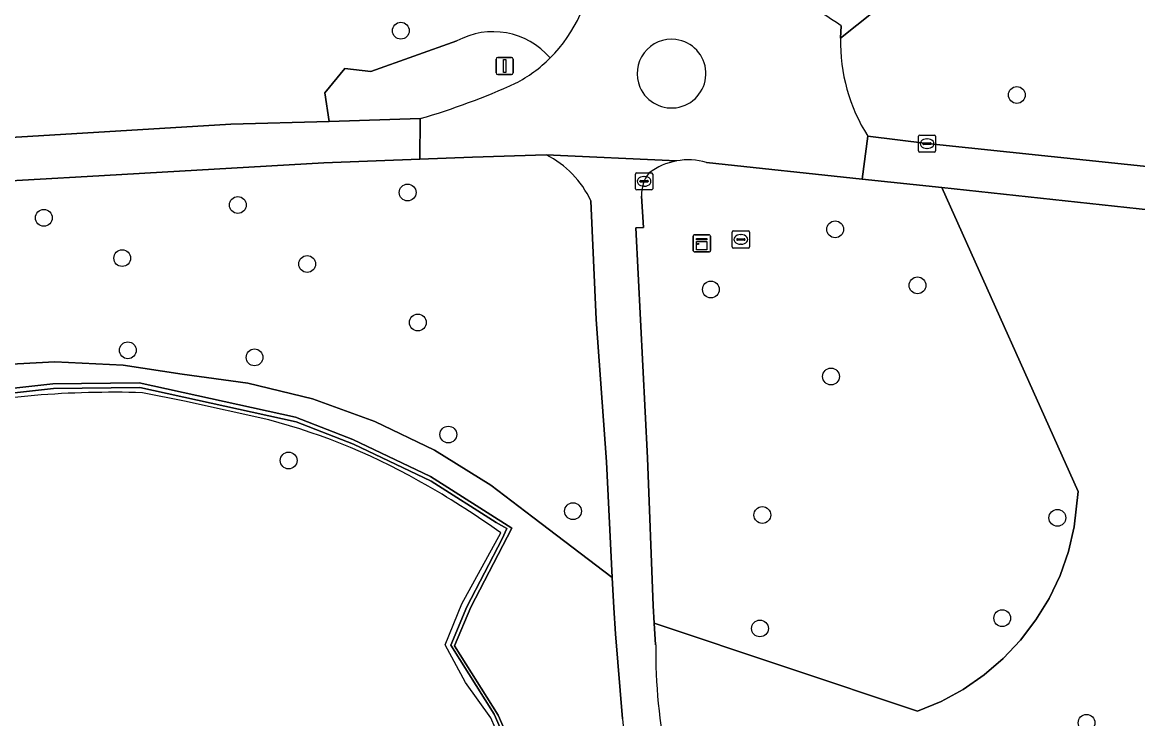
# Model space of a CAD drawing. Extents: x 160732 to 162107, y 387428 to 388479.
# Drawn here: x 160842.6 to 160907.5, y 387765.8 to 387806.4 of the extents above; entities that cross this region are included whole.
import ezdxf

# ---------------------------------------------------------------- set-up
doc = ezdxf.new("R2010")
doc.units = 0
for name, color, linetype in [('IMGEO_Boom', 7, 'Continuous'), ('IMGEO_Gemengd_bos', 7, 'Continuous'), ('IMGEO_Groenvoorziening', 7, 'Continuous'), ('IMGEO_Haag', 7, 'Continuous'), ('IMGEO_Hek', 7, 'Continuous'), ('IMGEO_Kast', 7, 'Continuous'), ('IMGEO_Kolk', 7, 'Continuous'), ('IMGEO_Lichtmast', 7, 'Continuous'), ('IMGEO_Rioolput', 7, 'Continuous'), ('IMGEO_Voetpad_gesloten', 7, 'Continuous'), ('IMGEO_Voetpad_open', 7, 'Continuous')]:
    doc.layers.add(name, color=color, linetype=linetype)

msp = doc.modelspace()

# ---------------------------------------------------------------- linework, layer by layer
at = {"layer": 'IMGEO_Boom'}
for centre in [(160864.618, 387805.916), (160900.509, 387802.174), (160865.011, 387796.491), (160855.121, 387795.766), (160843.815, 387795.021), (160889.92, 387794.348), (160848.383, 387792.674), (160859.156, 387792.329), (160882.684, 387790.841), (160894.719, 387791.084), (160865.608, 387788.921), (160848.712, 387787.303), (160856.095, 387786.889), (160889.679, 387785.774), (160867.385, 387782.393), (160858.079, 387780.88), (160874.647, 387777.935), (160885.68, 387777.708), (160902.87, 387777.545), (160899.657, 387771.702), (160885.54, 387771.103), (160904.571, 387765.606)]:
    msp.add_circle(centre, 0.489, dxfattribs=at)
at = {"layer": 'IMGEO_Gemengd_bos'}
for points in [[(160877.54, 387765.845), (160877.123, 387770.787), (160877.027, 387772.311), (160876.938, 387774.064), (160872.309, 387777.592), (160869.862, 387779.446), (160866.577, 387781.481), (160863.098, 387783.16), (160859.462, 387784.467), (160855.71, 387785.387), (160851.882, 387785.909), (160848.435, 387786.428), (160844.449, 387786.633), (160840.462, 387786.42)], [(160836.779, 387784.507), (160844.334, 387785.347), (160849.37, 387785.407), (160858.479, 387783.406), (160861.81, 387782.103), (160866.347, 387779.957), (160871.077, 387776.933), (160868.686, 387772.342), (160867.744, 387770.095), (160870.28, 387766.052), (160871.32, 387763.706)]]:
    msp.add_lwpolyline(points, dxfattribs=at)
msp.add_arc((160906.476, 387768.025), 29.018, 184.30898, 203.90422, dxfattribs=at)
at = {"layer": 'IMGEO_Groenvoorziening'}
for points in [[(160792.906, 388044.151), (160773.388, 388039.695), (160773.499, 388037.066), (160770.417, 388036.928), (160770.609, 388033.989), (160772.814, 388000), (160782.554, 387849.903), (160785.14, 387807.414), (160785.835, 387796.449), (160792.972, 387796.854), (160820.028, 387798.4), (160842.863, 387799.764), (160854.715, 387800.466), (160860.437, 387800.637), (160860.183, 387802.298), (160861.348, 387803.724), (160862.871, 387803.535), (160867.876, 387805.321)], [(160882.052, 387810.949), (160883.647, 387810.46), (160883.474, 387809.915), (160884.875, 387809.324), (160886.993, 387810.403), (160890.937, 387808.082), (160892.14, 387807.001), (160890.238, 387805.478)], [(160890.273, 387806.199), (160890.238, 387805.478), (160892.14, 387807.001), (160890.937, 387808.082), (160886.993, 387810.403), (160884.875, 387809.324), (160885.687, 387808.981)], [(160867.876, 387805.321), (160862.871, 387803.535), (160861.348, 387803.724), (160860.183, 387802.298), (160860.437, 387800.637), (160865.75, 387800.796)], [(160891.824, 387799.773), (160893.552, 387799.555), (160895.276, 387799.338), (160911.776, 387797.616)], [(160865.72, 387798.437), (160860.135, 387798.216), (160846.333, 387797.431), (160835.368, 387796.801), (160821.929, 387795.973), (160809.954, 387795.312)], [(160873.092, 387798.69), (160868.793, 387798.559), (160865.72, 387798.437)], [(160896.141, 387796.776), (160891.498, 387797.275), (160882.426, 387798.249)], [(160878.639, 387796.286), (160878.755, 387794.451), (160878.318, 387794.438), (160878.985, 387781.037), (160879.315, 387772.42), (160879.381, 387771.405), (160894.729, 387766.278), (160896.09, 387766.846), (160897.384, 387767.552), (160898.597, 387768.39), (160899.716, 387769.351), (160900.729, 387770.423), (160901.624, 387771.595), (160902.391, 387772.854), (160903.023, 387774.186), (160903.511, 387775.577), (160903.852, 387777.012), (160904.074, 387779.07), (160896.141, 387796.776)], [(160909.797, 387795.31), (160896.141, 387796.776), (160904.074, 387779.07), (160903.852, 387777.012), (160903.511, 387775.577), (160903.023, 387774.186), (160902.391, 387772.854), (160901.624, 387771.595), (160900.729, 387770.423), (160899.716, 387769.351), (160898.597, 387768.39), (160897.384, 387767.552), (160896.09, 387766.846), (160894.729, 387766.278), (160879.381, 387771.405), (160879.464, 387770.138)], [(160876.938, 387774.064), (160876.598, 387780.809), (160875.997, 387789.098), (160875.688, 387796.013)], [(160840.462, 387786.42), (160844.449, 387786.633), (160848.435, 387786.428), (160851.882, 387785.909), (160855.71, 387785.387), (160859.462, 387784.467), (160863.098, 387783.16), (160866.577, 387781.481), (160869.862, 387779.446), (160872.309, 387777.592)], [(160871.32, 387763.706), (160870.28, 387766.052), (160867.744, 387770.095), (160868.686, 387772.342), (160871.077, 387776.933), (160866.347, 387779.957), (160861.81, 387782.103), (160858.479, 387783.406), (160849.37, 387785.407), (160844.334, 387785.347), (160836.779, 387784.507)], [(160836.818, 387784.236), (160844.373, 387785.076), (160849.409, 387785.136), (160858.518, 387783.135), (160861.849, 387781.832), (160866.386, 387779.686), (160870.176, 387777.263), (160870.795, 387776.924), (160870.519, 387776.326), (160868.454, 387772.361), (160867.521, 387770.133), (160870.048, 387766.105), (160871.088, 387763.759)], [(160871.088, 387763.759), (160870.048, 387766.105), (160867.521, 387770.133), (160868.454, 387772.361), (160870.519, 387776.326), (160870.795, 387776.924), (160870.176, 387777.263), (160866.386, 387779.686), (160861.849, 387781.832), (160858.518, 387783.135), (160849.409, 387785.136), (160844.373, 387785.076), (160836.818, 387784.236)], [(160872.309, 387777.592), (160876.938, 387774.064)]]:
    msp.add_lwpolyline(points, dxfattribs=at)
for centre, radius, start, end in [((160867.531, 387810.183), 8.231, 314.65363, 357.81343), ((160859.525, 387760.684), 54.928, 55.95914, 61.55644), ((160869.983, 387801.467), 4.392, 40.64334, 118.66727), ((160869.983, 387801.467), 4.392, 40.64334, 118.66727), ((160880.39, 387803.418), 2.003, 82.79903, 203.21728), ((160880.389, 387803.418), 2.003, 203.2479, 82.76841), ((160900.446, 387805.243), 10.21, 178.67979, 212.39226), ((160867.654, 387809.96), 7.986, 297.17702, 315.14791), ((160854.243, 387840.32), 41.165, 286.23198, 294.4815), ((160870.459, 387793.539), 5.785, 25.31814, 62.92173), ((160881.371, 387794.55), 3.846, 74.07822, 100.34756), ((160881.372, 387794.561), 3.836, 100.38485, 126.73508), ((160880.676, 387796.37), 2.039, 141.66139, 182.36294), ((160912.669, 387769.923), 33.205, 179.62946, 203.16299)]:
    msp.add_arc(centre, radius, start, end, dxfattribs=at)
at = {"layer": 'IMGEO_Haag'}
for points in [[(160871.32, 387763.706), (160870.28, 387766.052), (160867.744, 387770.095), (160868.686, 387772.342), (160871.077, 387776.933), (160866.347, 387779.957), (160861.81, 387782.103), (160858.479, 387783.406), (160849.37, 387785.407), (160844.334, 387785.347), (160836.779, 387784.507)], [(160836.818, 387784.236), (160844.373, 387785.076), (160849.409, 387785.136), (160858.518, 387783.135), (160861.849, 387781.832), (160866.386, 387779.686), (160870.176, 387777.263), (160870.795, 387776.924), (160870.519, 387776.326), (160868.454, 387772.361), (160867.521, 387770.133), (160870.048, 387766.105), (160871.088, 387763.759)]]:
    msp.add_lwpolyline(points, dxfattribs=at)
at = {"layer": 'IMGEO_Hek'}
for points in [[(160856.916, 387783.247), (160852.013, 387784.346), (160849.559, 387784.829)], [(160869.856, 387765.891), (160868.38, 387767.946), (160867.207, 387770.15), (160868.178, 387772.539), (160870.439, 387776.668)]]:
    msp.add_lwpolyline(points, dxfattribs=at)
for centre, radius, start, end in [((160847.808, 387729.896), 54.961, 88.17402, 101.29188), ((160847.553, 387747.565), 36.89, 59.63344, 75.29693), ((160839.575, 387733.353), 53.186, 54.52884, 59.95834), ((160817.102, 387741.761), 58.011, 14.64126, 24.57972)]:
    msp.add_arc(centre, radius, start, end, dxfattribs=at)
at = {"layer": 'IMGEO_Kast'}
for p, q in [((160881.654, 387793.105), (160881.654, 387793.946)), ((160881.654, 387793.946), (160881.654, 387793.105)), ((160881.729, 387794.03), (160882.57, 387794.03)), ((160882.57, 387794.03), (160881.729, 387794.03)), ((160882.654, 387793.955), (160882.654, 387793.114)), ((160882.654, 387793.114), (160882.654, 387793.955)), ((160882.579, 387793.03), (160881.738, 387793.03)), ((160881.738, 387793.03), (160882.579, 387793.03))]:
    msp.add_line(p, q, dxfattribs=at)
for points in [[(160881.849, 387793.82), (160882.449, 387793.82), (160882.449, 387793.735), (160881.849, 387793.735), (160881.849, 387793.82)], [(160881.849, 387793.645), (160882.449, 387793.645), (160882.449, 387793.156), (160881.849, 387793.156), (160881.849, 387793.645)]]:
    msp.add_lwpolyline(points, dxfattribs=at)
msp.add_circle((160881.933, 387793.494), 0.0377, dxfattribs=at)
for centre, start, end in [((160881.732, 387793.952), 92.4484, 184.28452), ((160881.732, 387793.952), 92.4484, 184.28452), ((160882.576, 387793.952), 2.4484, 94.28452), ((160882.576, 387793.952), 2.4484, 94.28452), ((160881.732, 387793.108), 182.4484, 274.28452), ((160881.732, 387793.108), 182.4484, 274.28452), ((160882.576, 387793.108), 272.4484, 4.28452), ((160882.576, 387793.108), 272.4484, 4.28452)]:
    msp.add_arc(centre, 0.0779, start, end, dxfattribs=at)
at = {"layer": 'IMGEO_Kolk'}
for p, q in [((160894.775, 387798.913), (160894.775, 387799.765)), ((160894.85, 387799.839), (160895.702, 387799.839)), ((160895.776, 387799.765), (160895.776, 387798.913)), ((160895.034, 387799.333), (160895.034, 387799.345)), ((160895.472, 387799.296), (160895.074, 387799.296)), ((160895.077, 387799.382), (160895.475, 387799.382)), ((160895.286, 387799.059), (160895.261, 387799.059)), ((160895.263, 387799.619), (160895.288, 387799.619)), ((160895.518, 387799.345), (160895.518, 387799.333)), ((160895.702, 387798.839), (160894.85, 387798.839)), ((160878.29, 387796.716), (160878.29, 387797.568)), ((160878.365, 387797.642), (160879.217, 387797.642)), ((160878.549, 387797.136), (160878.549, 387797.148)), ((160878.987, 387797.099), (160878.589, 387797.099)), ((160878.592, 387797.185), (160878.99, 387797.185)), ((160878.778, 387797.422), (160878.803, 387797.422)), ((160879.033, 387797.148), (160879.033, 387797.136)), ((160879.291, 387797.568), (160879.291, 387796.716)), ((160879.217, 387796.642), (160878.365, 387796.642)), ((160878.801, 387796.862), (160878.776, 387796.862))]:
    msp.add_line(p, q, dxfattribs=at)
for points in [[(160894.775, 387798.913), (160894.775, 387799.765)], [(160894.85, 387799.839), (160895.702, 387799.839)], [(160895.776, 387799.765), (160895.776, 387798.913)], [(160895.702, 387798.839), (160894.85, 387798.839)], [(160878.29, 387796.716), (160878.29, 387797.568)], [(160878.365, 387797.642), (160879.217, 387797.642)], [(160879.291, 387797.568), (160879.291, 387796.716)], [(160879.217, 387796.642), (160878.365, 387796.642)]]:
    msp.add_lwpolyline(points, dxfattribs=at)
for centre, radius, start, end in [((160894.852, 387799.763), 0.0765, 91.55205, 178.44795), ((160894.852, 387799.763), 0.0765, 91.55205, 178.44795), ((160895.7, 387799.763), 0.0765, 1.55205, 88.44795), ((160895.7, 387799.763), 0.0765, 1.55205, 88.44795), ((160895.074, 387799.342), 0.0403, 85.87752, 175.75265), ((160895.071, 387799.332), 0.0366, 178.93798, 274.71019), ((160895.475, 387799.339), 0.043, 264.86636, 352.45326), ((160895.479, 387799.344), 0.0386, 1.73085, 96.63898), ((160894.852, 387798.915), 0.0765, 181.55205, 268.44795), ((160894.852, 387798.915), 0.0765, 181.55205, 268.44795), ((160895.7, 387798.915), 0.0765, 271.55205, 358.44795), ((160895.7, 387798.915), 0.0765, 271.55205, 358.44795), ((160878.367, 387797.566), 0.0765, 91.55205, 178.44795), ((160878.367, 387797.566), 0.0765, 91.55205, 178.44795), ((160878.589, 387797.145), 0.0403, 85.87752, 175.75265), ((160878.586, 387797.135), 0.0366, 178.93798, 274.71019), ((160878.99, 387797.142), 0.043, 264.86636, 352.45326), ((160878.994, 387797.147), 0.0386, 1.73085, 96.63898), ((160879.215, 387797.566), 0.0765, 1.55205, 88.44795), ((160879.215, 387797.566), 0.0765, 1.55205, 88.44795), ((160878.367, 387796.718), 0.0765, 181.55205, 268.44795), ((160878.367, 387796.718), 0.0765, 181.55205, 268.44795), ((160879.215, 387796.718), 0.0765, 271.55205, 358.44795), ((160879.215, 387796.718), 0.0765, 271.55205, 358.44795)]:
    msp.add_arc(centre, radius, start, end, dxfattribs=at)
for centre, major_axis, ratio, start_param, end_param in [((160895.262, 387799.339), (-0.387, 0.002), 0.722429, 4.712389, 7.853982), ((160895.287, 387799.339), (-0.39, 0.002), 0.717154, 1.570796, 4.712389), ((160878.777, 387797.142), (-0.387, 0.002), 0.722429, 4.712389, 7.853982), ((160878.802, 387797.142), (-0.39, 0.002), 0.717154, 1.570796, 4.712389)]:
    msp.add_ellipse(centre, major_axis=major_axis, ratio=ratio, start_param=start_param, end_param=end_param, dxfattribs=at)
at = {"layer": 'IMGEO_Lichtmast'}
for p, q in [((160870.169, 387803.46), (160870.169, 387804.26)), ((160870.169, 387804.26), (160870.169, 387803.46)), ((160870.269, 387804.36), (160871.059, 387804.36)), ((160871.059, 387804.36), (160870.269, 387804.36)), ((160871.159, 387804.26), (160871.159, 387803.46)), ((160871.159, 387803.46), (160871.159, 387804.26)), ((160871.059, 387803.36), (160870.269, 387803.36)), ((160870.269, 387803.36), (160871.059, 387803.36))]:
    msp.add_line(p, q, dxfattribs=at)
msp.add_lwpolyline([(160870.589, 387804.235), (160870.739, 387804.235), (160870.739, 387803.485), (160870.589, 387803.485), (160870.589, 387804.235)], dxfattribs=at)
for centre, start, end in [((160870.269, 387804.26), 90, 180), ((160870.269, 387804.26), 90, 180), ((160871.059, 387804.26), 0, 90), ((160871.059, 387804.26), 360, 90), ((160870.269, 387803.46), 180, 270), ((160870.269, 387803.46), 180, 270), ((160871.059, 387803.46), 270, 0), ((160871.059, 387803.46), 270, 0)]:
    msp.add_arc(centre, 0.1, start, end, dxfattribs=at)
at = {"layer": 'IMGEO_Rioolput'}
for p, q in [((160883.927, 387793.332), (160883.927, 387794.184)), ((160884.002, 387794.258), (160884.854, 387794.258)), ((160884.415, 387794.038), (160884.44, 387794.038)), ((160884.928, 387794.184), (160884.928, 387793.332)), ((160884.854, 387793.258), (160884.002, 387793.258)), ((160884.186, 387793.752), (160884.186, 387793.764)), ((160884.624, 387793.715), (160884.226, 387793.715)), ((160884.229, 387793.801), (160884.627, 387793.801)), ((160884.438, 387793.478), (160884.413, 387793.478)), ((160884.67, 387793.764), (160884.67, 387793.752))]:
    msp.add_line(p, q, dxfattribs=at)
for points in [[(160883.927, 387793.332), (160883.927, 387794.184)], [(160884.002, 387794.258), (160884.854, 387794.258)], [(160884.928, 387794.184), (160884.928, 387793.332)], [(160884.854, 387793.258), (160884.002, 387793.258)]]:
    msp.add_lwpolyline(points, dxfattribs=at)
for centre, radius, start, end in [((160884.004, 387794.182), 0.0765, 91.55205, 178.44795), ((160884.004, 387794.182), 0.0765, 91.55205, 178.44795), ((160884.852, 387794.182), 0.0765, 1.55205, 88.44795), ((160884.852, 387794.182), 0.0765, 1.55205, 88.44795), ((160884.004, 387793.334), 0.0765, 181.55205, 268.44795), ((160884.004, 387793.334), 0.0765, 181.55205, 268.44795), ((160884.226, 387793.761), 0.0403, 85.87752, 175.75265), ((160884.223, 387793.751), 0.0366, 178.93798, 274.71019), ((160884.627, 387793.758), 0.043, 264.86636, 352.45326), ((160884.631, 387793.763), 0.0386, 1.73085, 96.63898), ((160884.852, 387793.334), 0.0765, 271.55205, 358.44795), ((160884.852, 387793.334), 0.0765, 271.55205, 358.44795)]:
    msp.add_arc(centre, radius, start, end, dxfattribs=at)
for centre, major_axis, ratio, start_param, end_param in [((160884.414, 387793.758), (-0.387, 0.002), 0.722429, 4.712389, 7.853982), ((160884.439, 387793.758), (-0.39, 0.002), 0.717154, 1.570796, 4.712389)]:
    msp.add_ellipse(centre, major_axis=major_axis, ratio=ratio, start_param=start_param, end_param=end_param, dxfattribs=at)
at = {"layer": 'IMGEO_Voetpad_gesloten'}
for points in [[(160890.238, 387805.478), (160890.273, 387806.199)], [(160865.75, 387800.796), (160865.72, 387798.437), (160868.793, 387798.559), (160873.092, 387798.69), (160880.68, 387798.334)], [(160882.426, 387798.249), (160891.498, 387797.275), (160891.824, 387799.773)], [(160911.776, 387797.616), (160895.276, 387799.338), (160893.552, 387799.555), (160891.824, 387799.773), (160891.498, 387797.275), (160896.141, 387796.776), (160909.797, 387795.31)]]:
    msp.add_lwpolyline(points, dxfattribs=at)
msp.add_lwpolyline([(160846.333, 387797.431), (160860.135, 387798.216), (160865.72, 387798.437), (160865.75, 387800.796), (160860.437, 387800.637), (160854.715, 387800.466), (160842.863, 387799.764), (160820.028, 387798.4), (160792.972, 387796.854), (160785.835, 387796.449), (160786.004, 387793.982), (160797.637, 387794.63), (160798.236, 387794.663), (160798.464, 387794.676), (160798.563, 387794.681), (160798.693, 387794.689), (160800.847, 387794.807), (160804.881, 387795.031), (160809.508, 387795.287), (160809.954, 387795.312), (160821.929, 387795.973), (160835.368, 387796.801)], close=True, dxfattribs=at)
for centre, radius, start, end in [((160867.531, 387810.183), 8.231, 314.65363, 357.81343), ((160859.525, 387760.684), 54.928, 55.95914, 61.55644), ((160880.39, 387803.418), 2.003, 82.79903, 203.21728), ((160880.389, 387803.418), 2.003, 203.2479, 82.76841), ((160900.446, 387805.243), 10.21, 178.67979, 212.39226), ((160867.654, 387809.96), 7.986, 297.17702, 315.14791), ((160854.243, 387840.32), 41.165, 286.23198, 294.4815), ((160881.371, 387794.55), 3.846, 74.07822, 100.34756)]:
    msp.add_arc(centre, radius, start, end, dxfattribs=at)
at = {"layer": 'IMGEO_Voetpad_open'}
for points in [[(160880.68, 387798.334), (160873.092, 387798.69)], [(160875.688, 387796.013), (160875.997, 387789.098), (160876.598, 387780.809), (160876.938, 387774.064), (160877.027, 387772.311), (160877.123, 387770.787), (160877.54, 387765.845)], [(160878.318, 387794.438), (160878.755, 387794.451), (160878.639, 387796.286)], [(160879.464, 387770.138), (160879.381, 387771.405), (160879.315, 387772.42), (160878.985, 387781.037), (160878.318, 387794.438)]]:
    msp.add_lwpolyline(points, dxfattribs=at)
for centre, radius, start, end in [((160870.459, 387793.539), 5.785, 25.31814, 62.92173), ((160881.372, 387794.561), 3.836, 100.38485, 126.73508), ((160880.676, 387796.37), 2.039, 141.66139, 182.36294), ((160912.669, 387769.923), 33.205, 179.62946, 203.16299), ((160906.476, 387768.025), 29.018, 184.30898, 203.90422)]:
    msp.add_arc(centre, radius, start, end, dxfattribs=at)

doc.saveas('drawing.dxf')
